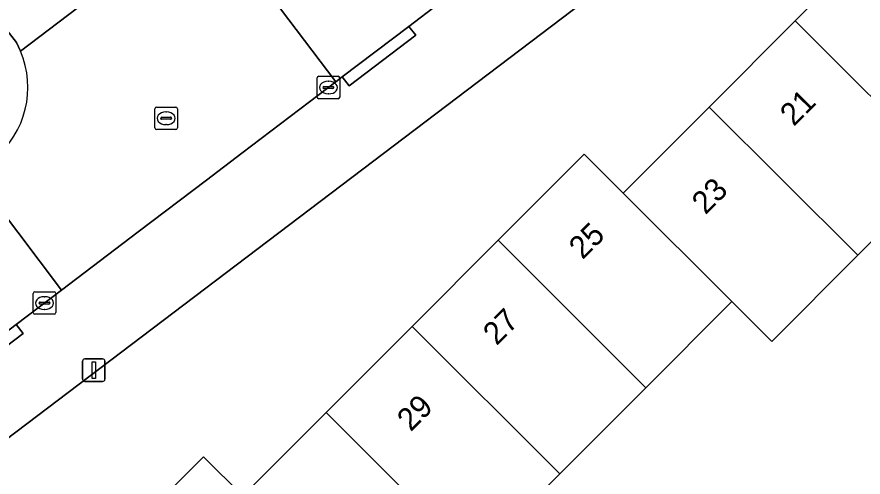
# Model space of a CAD drawing. Extents: x 159960 to 160866, y 382700 to 383354.
# Drawn here: x 160092.2 to 160129.72, y 383188 to 383208.42 of the extents above; entities that cross this region are included whole.
import ezdxf

# ---------------------------------------------------------------- set-up
doc = ezdxf.new("R2010")
doc.units = 0
for name, color, linetype in [('IMGEO_Erf', 7, 'Continuous'), ('IMGEO_Kolk', 7, 'Continuous'), ('IMGEO_Lichtmast', 7, 'Continuous'), ('IMGEO_Pand', 7, 'Continuous'), ('IMGEO_Pand_nummerreeks', 7, 'Continuous'), ('IMGEO_Rijbaan_lokaal_open', 7, 'Continuous'), ('IMGEO_Rioolput', 7, 'Continuous'), ('IMGEO_Voetpad_open', 7, 'Continuous')]:
    doc.layers.add(name, color=color, linetype=linetype)

msp = doc.modelspace()

# ---------------------------------------------------------------- linework, layer by layer
at = {"layer": 'IMGEO_Erf'}
for points in [[(160139.659, 383226.049), (160069.776, 383173.027)], [(160096.542, 383184.946), (160100.475, 383188.888), (160102.207, 383187.159), (160105.902, 383190.862), (160109.716, 383194.686), (160113.529, 383198.508), (160117.344, 383202.331), (160119.081, 383200.596), (160119.185, 383200.702), (160122.894, 383204.42), (160126.708, 383208.243), (160130.522, 383212.066)], [(160133.287, 383201.673), (160129.483, 383197.841), (160125.678, 383194.009), (160123.897, 383195.787), (160123.843, 383195.733), (160120.083, 383191.965), (160116.27, 383188.142), (160112.455, 383184.319)]]:
    msp.add_lwpolyline(points, dxfattribs=at)
at = {"layer": 'IMGEO_Kolk'}
for p, q in [((160105.509, 383204.863), (160105.509, 383205.715)), ((160105.584, 383205.789), (160106.436, 383205.789)), ((160106.51, 383205.715), (160106.51, 383204.863)), ((160105.768, 383205.283), (160105.768, 383205.295)), ((160106.206, 383205.246), (160105.808, 383205.246)), ((160105.811, 383205.332), (160106.209, 383205.332)), ((160105.997, 383205.569), (160106.022, 383205.569)), ((160106.252, 383205.295), (160106.252, 383205.283)), ((160106.02, 383205.009), (160105.995, 383205.009)), ((160106.436, 383204.789), (160105.584, 383204.789)), ((160092.994, 383196.221), (160093.846, 383196.221)), ((160092.919, 383195.295), (160092.919, 383196.147)), ((160093.407, 383196.001), (160093.432, 383196.001)), ((160093.92, 383196.147), (160093.92, 383195.295)), ((160093.178, 383195.715), (160093.178, 383195.727)), ((160093.616, 383195.678), (160093.218, 383195.678)), ((160093.221, 383195.764), (160093.619, 383195.764)), ((160093.662, 383195.727), (160093.662, 383195.715)), ((160093.846, 383195.221), (160092.994, 383195.221)), ((160093.43, 383195.441), (160093.405, 383195.441))]:
    msp.add_line(p, q, dxfattribs=at)
for points in [[(160105.509, 383204.863), (160105.509, 383205.715)], [(160105.584, 383205.789), (160106.436, 383205.789)], [(160106.51, 383205.715), (160106.51, 383204.863)], [(160106.436, 383204.789), (160105.584, 383204.789)], [(160092.994, 383196.221), (160093.846, 383196.221)], [(160092.919, 383195.295), (160092.919, 383196.147)], [(160093.92, 383196.147), (160093.92, 383195.295)], [(160093.846, 383195.221), (160092.994, 383195.221)]]:
    msp.add_lwpolyline(points, dxfattribs=at)
for centre, radius, start, end in [((160105.586, 383205.713), 0.0765, 91.552, 178.448), ((160105.586, 383205.713), 0.0765, 91.552, 178.448), ((160106.434, 383205.713), 0.0765, 1.552, 88.448), ((160106.434, 383205.713), 0.0765, 1.552, 88.448), ((160105.808, 383205.292), 0.0403, 85.8775, 175.7526), ((160105.805, 383205.282), 0.0366, 178.938, 274.7102), ((160106.209, 383205.289), 0.043, 264.8664, 352.4533), ((160106.213, 383205.294), 0.0386, 1.7309, 96.639), ((160105.586, 383204.865), 0.0765, 181.552, 268.448), ((160105.586, 383204.865), 0.0765, 181.552, 268.448), ((160106.434, 383204.865), 0.0765, 271.552, 358.448), ((160106.434, 383204.865), 0.0765, 271.552, 358.448), ((160092.996, 383196.145), 0.0765, 91.552, 178.448), ((160092.996, 383196.145), 0.0765, 91.552, 178.448), ((160093.844, 383196.145), 0.0765, 1.552, 88.448), ((160093.844, 383196.145), 0.0765, 1.552, 88.448), ((160093.218, 383195.724), 0.0403, 85.8775, 175.7526), ((160093.215, 383195.714), 0.0366, 178.938, 274.7102), ((160093.619, 383195.721), 0.043, 264.8664, 352.4533), ((160093.623, 383195.726), 0.0386, 1.7309, 96.639), ((160092.996, 383195.297), 0.0765, 181.552, 268.448), ((160092.996, 383195.297), 0.0765, 181.552, 268.448), ((160093.844, 383195.297), 0.0765, 271.552, 358.448), ((160093.844, 383195.297), 0.0765, 271.552, 358.448)]:
    msp.add_arc(centre, radius, start, end, dxfattribs=at)
for centre, major_axis, ratio, start_param, end_param in [((160105.996, 383205.289), (-0.387, 0.002), 0.722429, 4.712389, 7.853982), ((160106.021, 383205.289), (-0.39, 0.002), 0.717154, 1.570796, 4.712389), ((160093.406, 383195.721), (-0.387, 0.002), 0.722429, 4.712389, 7.853982), ((160093.431, 383195.721), (-0.39, 0.002), 0.717154, 1.570796, 4.712389)]:
    msp.add_ellipse(centre, major_axis=major_axis, ratio=ratio, start_param=start_param, end_param=end_param, dxfattribs=at)
at = {"layer": 'IMGEO_Lichtmast'}
for p, q in [((160095.205, 383193.242), (160095.995, 383193.242)), ((160095.995, 383193.242), (160095.205, 383193.242)), ((160095.105, 383192.342), (160095.105, 383193.142)), ((160095.105, 383193.142), (160095.105, 383192.342)), ((160096.095, 383193.142), (160096.095, 383192.342)), ((160096.095, 383192.342), (160096.095, 383193.142)), ((160095.995, 383192.242), (160095.205, 383192.242)), ((160095.205, 383192.242), (160095.995, 383192.242))]:
    msp.add_line(p, q, dxfattribs=at)
msp.add_lwpolyline([(160095.525, 383193.117), (160095.675, 383193.117), (160095.675, 383192.367), (160095.525, 383192.367), (160095.525, 383193.117)], dxfattribs=at)
for centre, start, end in [((160095.205, 383193.142), 90, 180), ((160095.205, 383193.142), 90, 180), ((160095.995, 383193.142), 0, 90), ((160095.995, 383193.142), 360, 90), ((160095.205, 383192.342), 180, 270), ((160095.205, 383192.342), 180, 270), ((160095.995, 383192.342), 270, 0), ((160095.995, 383192.342), 270, 0)]:
    msp.add_arc(centre, 0.1, start, end, dxfattribs=at)
at = {"layer": 'IMGEO_Pand'}
for points in [[(160126.708, 383208.243), (160133.287, 383201.673), (160137.092, 383205.505), (160130.522, 383212.066)], [(160129.483, 383197.841), (160133.287, 383201.673), (160126.708, 383208.243), (160122.894, 383204.42)], [(160122.894, 383204.42), (160119.185, 383200.702), (160119.081, 383200.596), (160123.897, 383195.787), (160125.678, 383194.009), (160129.483, 383197.841)], [(160119.081, 383200.596), (160117.344, 383202.331), (160113.529, 383198.508), (160120.083, 383191.965), (160123.843, 383195.733), (160123.897, 383195.787)], [(160116.27, 383188.142), (160120.083, 383191.965), (160113.529, 383198.508), (160109.716, 383194.686)], [(160112.455, 383184.319), (160116.27, 383188.142), (160109.716, 383194.686), (160105.902, 383190.862)], [(160102.207, 383187.159), (160102.086, 383187.041), (160106.89, 383182.245), (160106.804, 383182.157), (160108.555, 383180.41), (160112.455, 383184.319), (160105.902, 383190.862)], [(160102.207, 383187.159), (160100.475, 383188.888), (160096.542, 383184.946), (160103.068, 383178.43), (160106.804, 383182.157), (160106.89, 383182.245), (160102.086, 383187.041)]]:
    msp.add_lwpolyline(points, close=True, dxfattribs=at)
at = {"layer": 'IMGEO_Rijbaan_lokaal_open'}
for points in [[(160114.023, 383219.44), (160112.553, 383218.319), (160108.863, 383215.504), (160102.49, 383210.638), (160106.341, 383205.542), (160106.624, 383205.757), (160109.582, 383208.005), (160110.895, 383209.003), (160113.879, 383211.271), (160115.118, 383212.213), (160118.128, 383214.5), (160119.709, 383215.701), (160122.754, 383218.015), (160123.542, 383218.614), (160126.521, 383220.878), (160127, 383221.243), (160154.782, 383242.356), (160151.029, 383247.18), (160136.759, 383236.248), (160137.086, 383235.801), (160130.797, 383230.76), (160130.003, 383231.704), (160121.152, 383224.85)], [(160074.1, 383230.996), (160074.61, 383230.324), (160075.895, 383228.63), (160083.846, 383218.205), (160091.764, 383207.823), (160092.171, 383207.29), (160092.357, 383206.908), (160097.439, 383210.787), (160096.972, 383211.299), (160093.122, 383216.39), (160080.477, 383232.84)], [(160091.192, 383202.128), (160090.278, 383201.437), (160094.167, 383196.29), (160097.576, 383198.881), (160100.603, 383201.181), (160102.165, 383202.369), (160105.164, 383204.648), (160106.341, 383205.542), (160102.49, 383210.638), (160102.245, 383210.451)], [(160097.439, 383210.787), (160092.357, 383206.908)]]:
    msp.add_lwpolyline(points, dxfattribs=at)
msp.add_lwpolyline([(160074.978, 383181.707), (160076.156, 383182.602), (160079.123, 383184.857), (160080.372, 383185.807), (160083.371, 383188.085), (160084.588, 383189.01), (160087.597, 383191.297), (160089.146, 383192.474), (160092.168, 383194.771), (160094.167, 383196.29), (160090.278, 383201.437), (160077.175, 383191.53), (160056.83, 383175.938), (160055.523, 383174.936), (160053.285, 383173.241), (160045.014, 383166.745), (160042.599, 383164.849), (160046.358, 383159.974), (160048.77, 383161.803), (160058.098, 383168.879), (160070.82, 383178.547), (160071.946, 383179.403)], close=True, dxfattribs=at)
msp.add_arc((160088.571, 383205.299), 4.113, 309.5734, 23.032, dxfattribs=at)
at = {"layer": 'IMGEO_Rioolput'}
for p, q in [((160098.313, 383203.498), (160098.313, 383204.35)), ((160098.388, 383204.424), (160099.24, 383204.424)), ((160098.801, 383204.204), (160098.826, 383204.204)), ((160099.314, 383204.35), (160099.314, 383203.498)), ((160098.572, 383203.918), (160098.572, 383203.93)), ((160099.01, 383203.881), (160098.612, 383203.881)), ((160098.615, 383203.967), (160099.013, 383203.967)), ((160099.056, 383203.93), (160099.056, 383203.918)), ((160099.24, 383203.424), (160098.388, 383203.424)), ((160098.824, 383203.644), (160098.799, 383203.644))]:
    msp.add_line(p, q, dxfattribs=at)
for points in [[(160098.313, 383203.498), (160098.313, 383204.35)], [(160098.388, 383204.424), (160099.24, 383204.424)], [(160099.314, 383204.35), (160099.314, 383203.498)], [(160099.24, 383203.424), (160098.388, 383203.424)]]:
    msp.add_lwpolyline(points, dxfattribs=at)
for centre, radius, start, end in [((160098.39, 383204.348), 0.0765, 91.552, 178.448), ((160098.39, 383204.348), 0.0765, 91.552, 178.448), ((160099.238, 383204.348), 0.0765, 1.552, 88.448), ((160099.238, 383204.348), 0.0765, 1.552, 88.448), ((160098.612, 383203.927), 0.0403, 85.8775, 175.7526), ((160098.609, 383203.917), 0.0366, 178.938, 274.7102), ((160099.013, 383203.924), 0.043, 264.8664, 352.4533), ((160099.017, 383203.929), 0.0386, 1.7309, 96.639), ((160098.39, 383203.5), 0.0765, 181.552, 268.448), ((160098.39, 383203.5), 0.0765, 181.552, 268.448), ((160099.238, 383203.5), 0.0765, 271.552, 358.448), ((160099.238, 383203.5), 0.0765, 271.552, 358.448)]:
    msp.add_arc(centre, radius, start, end, dxfattribs=at)
for centre, major_axis, ratio, start_param, end_param in [((160098.8, 383203.924), (-0.387, 0.002), 0.722429, 4.712389, 7.853982), ((160098.825, 383203.924), (-0.39, 0.002), 0.717154, 1.570796, 4.712389)]:
    msp.add_ellipse(centre, major_axis=major_axis, ratio=ratio, start_param=start_param, end_param=end_param, dxfattribs=at)
at = {"layer": 'IMGEO_Voetpad_open'}
for points in [[(160069.776, 383173.027), (160139.659, 383226.049)], [(160110.895, 383209.003), (160109.582, 383208.005), (160109.884, 383207.607), (160106.926, 383205.359), (160106.624, 383205.757), (160106.341, 383205.542), (160105.164, 383204.648), (160102.165, 383202.369), (160100.603, 383201.181), (160097.576, 383198.881), (160094.167, 383196.29), (160092.168, 383194.771), (160092.47, 383194.373), (160089.448, 383192.076)], [(160092.357, 383206.908), (160092.171, 383207.29), (160091.764, 383207.823), (160087.717, 383204.52), (160054.384, 383178.911), (160045.83, 383172.362), (160032.597, 383162.207), (160031.679, 383161.996), (160030.576, 383162.332), (160034.222, 383158.444), (160040.459, 383163.171), (160040.597, 383163.276), (160042.599, 383164.849), (160045.014, 383166.745), (160053.285, 383173.241), (160052.983, 383173.639), (160056.528, 383176.336), (160056.83, 383175.938), (160077.175, 383191.53)]]:
    msp.add_lwpolyline(points, dxfattribs=at)
for points in [[(160109.582, 383208.005), (160106.624, 383205.757), (160106.926, 383205.359), (160109.884, 383207.607)], [(160092.168, 383194.771), (160089.146, 383192.474), (160089.448, 383192.076), (160092.47, 383194.373)]]:
    msp.add_lwpolyline(points, close=True, dxfattribs=at)
msp.add_arc((160088.571, 383205.299), 4.113, 309.5734, 23.032, dxfattribs=at)

# ---------------------------------------------------------------- texts
at = {"layer": 'IMGEO_Pand_nummerreeks'}
for s, rotation, p in [('21', 45.0685, (160126.643, 383203.531)), ('23', 45.0689, (160122.733, 383199.613)), ('25', 45.0631, (160117.281, 383197.623)), ('27', 45.0657, (160113.472, 383193.804)), ('29', 45.0657, (160109.661, 383189.985))]:
    msp.add_text(s, height=1, rotation=rotation, dxfattribs=at).set_placement(p)

doc.saveas('drawing.dxf')
